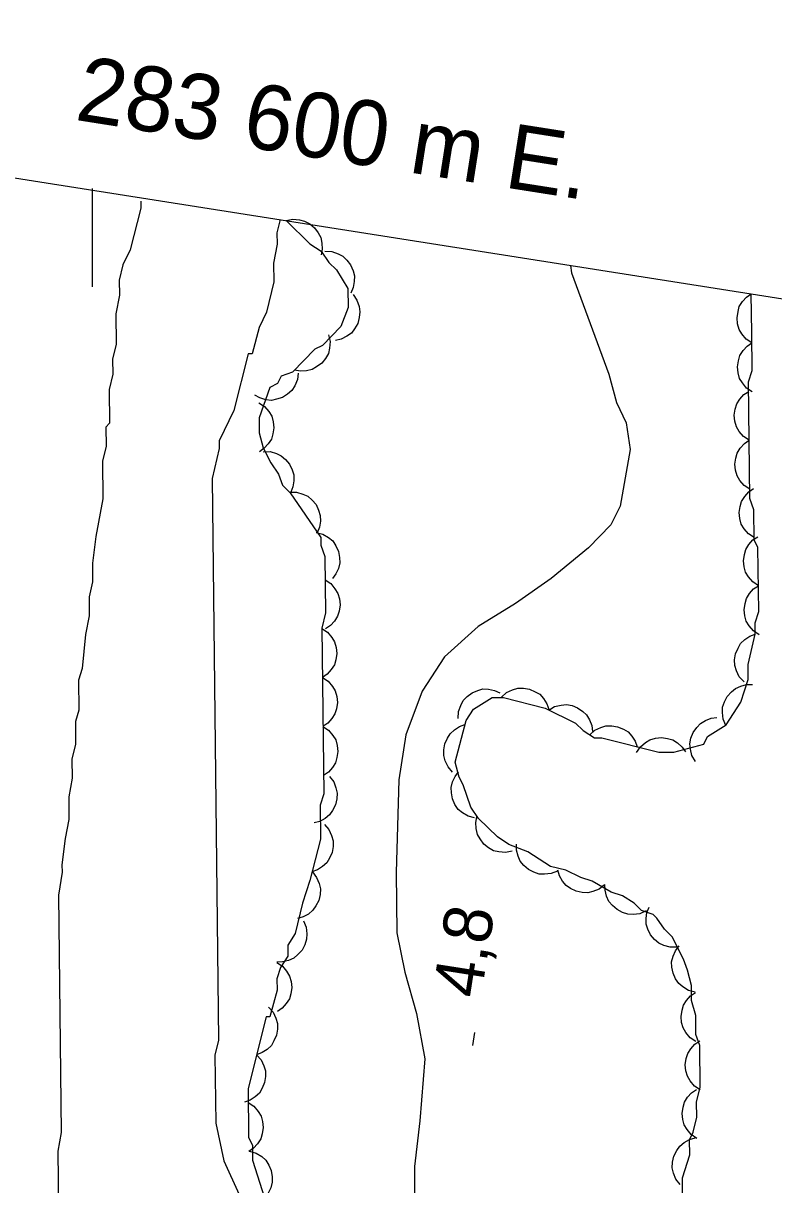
# Model space of a CAD drawing. Extents: x 282461 to 284471, y 5554090 to 5557646.
# Drawn here: x 283595.7 to 283642, y 5556938.6 to 5557010.2 of the extents above; entities that cross this region are included whole.
import ezdxf

# ---------------------------------------------------------------- set-up
doc = ezdxf.new("R2010")
doc.units = 0
for name, color, linetype in [('Niveau 1', 7, 'Continuous'), ('Niveau 22', 7, 'Continuous'), ('Niveau 3', 7, 'Continuous'), ('Niveau 44', 7, 'Continuous'), ('Niveau 60', 7, 'Continuous'), ('Niveau 61', 7, 'Continuous')]:
    doc.layers.add(name, color=color, linetype=linetype)

msp = doc.modelspace()

# ---------------------------------------------------------------- linework, layer by layer
at = {"layer": 'Niveau 1'}
for points in [[(283602.99, 5556999.25), (283602.99, 5556998.83), (283602.33, 5556996.27), (283601.87, 5556995.33), (283601.65, 5556994.4), (283601.66, 5556993.47), (283601.44, 5556992.31), (283601.46, 5556990.45), (283601.24, 5556989.52), (283601.25, 5556988.59), (283601.03, 5556987.66), (283601.06, 5556985.57), (283600.83, 5556985.33), (283600.84, 5556984.17), (283600.62, 5556983.24), (283600.65, 5556980.92), (283600.21, 5556978.59), (283600, 5556976.96), (283600.01, 5556975.8), (283599.79, 5556974.87), (283599.8, 5556973.71), (283599.58, 5556972.55), (283599.37, 5556970.45), (283599.15, 5556969.75), (283599.17, 5556967.9), (283598.95, 5556967.2), (283598.96, 5556965.8), (283598.74, 5556964.87), (283598.76, 5556963.71), (283598.54, 5556962.55), (283598.55, 5556961.15), (283598.33, 5556959.99), (283598.12, 5556958.36), (283598.13, 5556957.9), (283597.91, 5556956.5), (283598.08, 5556941.87), (283597.86, 5556940.71), (283597.92, 5556935.37)], [(283611.57, 5556998.12), (283611.37, 5556997.3), (283611.38, 5556996.61), (283611.16, 5556995.44), (283611.18, 5556994.28), (283610.73, 5556992.42), (283610.28, 5556991.48), (283609.84, 5556989.85), (283609.6, 5556989.85), (283608.71, 5556986.36), (283607.81, 5556984.49), (283607.81, 5556984.02), (283607.37, 5556982.16), (283607.77, 5556947.56), (283607.55, 5556946.63), (283607.6, 5556942.45), (283608.09, 5556940.13), (283609.04, 5556938.05)]]:
    msp.add_lwpolyline(points, dxfattribs=at)
at = {"layer": 'Niveau 22'}
msp.add_lwpolyline([(283629.47, 5556995.3), (283629.53, 5556994.84), (283631.82, 5556988.6), (283632.3, 5556986.86), (283632.9, 5556985.59), (283633.15, 5556983.96), (283632.52, 5556980.47), (283631.95, 5556979.31), (283630.57, 5556977.9), (283628.27, 5556976.01), (283626.08, 5556974.47), (283623.77, 5556973.05), (283621.7, 5556971.17), (283620.33, 5556969.06), (283619.32, 5556966.38), (283618.89, 5556963.59), (283618.72, 5556957.89), (283618.76, 5556954.18), (283619.26, 5556951.74), (283619.98, 5556949.19), (283620.48, 5556946.41), (283620.18, 5556942.58), (283619.86, 5556939.78), (283619.85, 5556930.61)], dxfattribs=at)
at = {"layer": 'Niveau 3'}
msp.add_line((283623.45, 5556947.23), (283623.57, 5556948.02), dxfattribs=at)
at = {"layer": 'Niveau 44'}
for points in [[(283611.94, 5556998.06), (283613.4, 5556996.63), (283614.1, 5556996.17), (283614.57, 5556995.48), (283615.04, 5556995.02), (283615.75, 5556993.87), (283615.76, 5556992.71), (283615.31, 5556991.54), (283614.17, 5556990.37), (283613.7, 5556990.13), (283612.33, 5556988.72), (283611.63, 5556988.48), (283611.41, 5556988.02), (283610.94, 5556987.78), (283610.27, 5556985.91), (283610.28, 5556984.98), (283610.52, 5556984.06), (283611, 5556983.13), (283611.47, 5556982.44), (283611.71, 5556981.75), (283612.18, 5556981.29), (283614.07, 5556978.53), (283614.08, 5556978.06), (283614.32, 5556977.37), (283614.36, 5556973.89), (283614.14, 5556972.95), (283614.26, 5556962.74), (283614.03, 5556962.04), (283614.06, 5556959.95), (283613.39, 5556957.39), (283612.94, 5556955.99), (283612.5, 5556954.13), (283612.04, 5556953.42), (283612.05, 5556952.73), (283611.59, 5556952.03), (283611.37, 5556951.33), (283611.38, 5556950.63), (283610.93, 5556949), (283610.7, 5556949), (283609.59, 5556944.57), (283609.62, 5556941.55), (283609.86, 5556941.09), (283609.87, 5556940.16), (283610.6, 5556937.85)], [(283611.94, 5556998.06), (283612.35, 5556998.14), (283612.76, 5556998.11), (283613.08, 5556998.03), (283613.39, 5556997.86), (283613.68, 5556997.62), (283613.91, 5556997.31), (283614.07, 5556997.02), (283614.14, 5556996.68), (283614.16, 5556996.3), (283614.1, 5556995.95)], [(283614.33, 5556996.17), (283614.75, 5556996.15), (283615.14, 5556996.02), (283615.43, 5556995.87), (283615.69, 5556995.63), (283615.91, 5556995.33), (283616.06, 5556994.97), (283616.15, 5556994.65), (283616.14, 5556994.3), (283616.06, 5556993.93), (283615.92, 5556993.6)], [(283616.06, 5556993.5), (283616.3, 5556993.15), (283616.43, 5556992.77), (283616.49, 5556992.44), (283616.45, 5556992.09), (283616.35, 5556991.73), (283616.15, 5556991.4), (283615.96, 5556991.13), (283615.67, 5556990.93), (283615.33, 5556990.76), (283614.98, 5556990.68)], [(283636.41, 5556934.9), (283636.36, 5556939.08), (283636.81, 5556940.48), (283636.8, 5556941.41), (283637.03, 5556941.88), (283637.25, 5556942.81), (283637.24, 5556943.74), (283637.46, 5556944.67), (283637.43, 5556947.22), (283637.19, 5556947.91), (283637.18, 5556949.08), (283636.93, 5556950), (283636.92, 5556950.93), (283636.68, 5556951.86), (283636.44, 5556952.55), (283635.73, 5556953.93), (283635.26, 5556954.39), (283634.78, 5556955.08), (283634.55, 5556955.31), (283633.85, 5556955.54), (283633.38, 5556956), (283632.68, 5556956.45), (283631.98, 5556956.68), (283630.81, 5556957.36), (283630.11, 5556957.58), (283629.18, 5556958.04), (283628.24, 5556958.26), (283626.84, 5556959.17), (283625.67, 5556959.62), (283624.97, 5556960.08), (283623.8, 5556961.22), (283623.32, 5556961.92), (283622.84, 5556963.3), (283622.6, 5556963.77), (283622.36, 5556964.69), (283623.03, 5556967.25), (283623.49, 5556967.96), (283624.64, 5556968.67), (283625.33, 5556968.67), (283627.9, 5556968.01), (283629.77, 5556967.1), (283630.24, 5556966.64), (283630.94, 5556966.18), (283631.4, 5556966.19), (283634.9, 5556965.3), (283635.83, 5556965.31), (283637.68, 5556965.8), (283637.91, 5556966.27), (283639.06, 5556966.98), (283639.97, 5556968.38), (283640.42, 5556969.78), (283640.41, 5556970.71), (283640.85, 5556972.57), (283640.84, 5556973.27), (283641.07, 5556973.97), (283641.02, 5556977.91), (283640.78, 5556978.38), (283640.76, 5556980.23), (283640.52, 5556980.93), (283640.44, 5556988.12), (283640.66, 5556988.82), (283640.64, 5556991.14), (283640.61, 5556993.55)], [(283640.65, 5556990.53), (283640.3, 5556990.76), (283640.03, 5556991.08), (283639.86, 5556991.36), (283639.76, 5556991.7), (283639.73, 5556992.07), (283639.79, 5556992.45), (283639.87, 5556992.77), (283640.06, 5556993.07), (283640.31, 5556993.34), (283640.61, 5556993.55)], [(283614.56, 5556991.02), (283614.65, 5556990.61), (283614.61, 5556990.2), (283614.54, 5556989.88), (283614.37, 5556989.57), (283614.13, 5556989.28), (283613.82, 5556989.05), (283613.54, 5556988.89), (283613.19, 5556988.81), (283612.82, 5556988.79), (283612.46, 5556988.85)], [(283640.67, 5556987.51), (283640.32, 5556987.74), (283640.06, 5556988.06), (283639.89, 5556988.34), (283639.79, 5556988.68), (283639.76, 5556989.05), (283639.82, 5556989.43), (283639.9, 5556989.75), (283640.1, 5556990.05), (283640.35, 5556990.32), (283640.65, 5556990.53)], [(283612.69, 5556988.67), (283612.64, 5556988.26), (283612.47, 5556987.88), (283612.3, 5556987.6), (283612.03, 5556987.36), (283611.72, 5556987.17), (283611.35, 5556987.05), (283611.03, 5556986.98), (283610.68, 5556987.02), (283610.32, 5556987.13), (283610, 5556987.3)], [(283640.48, 5556984.53), (283640.13, 5556984.76), (283639.87, 5556985.07), (283639.69, 5556985.35), (283639.6, 5556985.7), (283639.56, 5556986.07), (283639.62, 5556986.45), (283639.71, 5556986.76), (283639.9, 5556987.06), (283640.15, 5556987.34), (283640.45, 5556987.54)], [(283610.26, 5556986.84), (283610.61, 5556986.61), (283610.87, 5556986.29), (283611.05, 5556986.01), (283611.14, 5556985.67), (283611.18, 5556985.3), (283611.12, 5556984.92), (283611.03, 5556984.6), (283610.84, 5556984.31), (283610.59, 5556984.03), (283610.29, 5556983.82)], [(283640.51, 5556981.51), (283640.16, 5556981.74), (283639.9, 5556982.05), (283639.73, 5556982.33), (283639.63, 5556982.68), (283639.59, 5556983.05), (283639.65, 5556983.43), (283639.74, 5556983.74), (283639.93, 5556984.04), (283640.18, 5556984.32), (283640.48, 5556984.53)], [(283610.53, 5556983.82), (283610.95, 5556983.83), (283611.34, 5556983.71), (283611.64, 5556983.57), (283611.91, 5556983.34), (283612.15, 5556983.05), (283612.31, 5556982.7), (283612.41, 5556982.39), (283612.42, 5556982.03), (283612.36, 5556981.66), (283612.23, 5556981.33)], [(283640.78, 5556978.53), (283640.43, 5556978.76), (283640.17, 5556979.07), (283639.99, 5556979.36), (283639.9, 5556979.7), (283639.86, 5556980.07), (283639.92, 5556980.45), (283640.01, 5556980.76), (283640.2, 5556981.06), (283640.45, 5556981.34), (283640.75, 5556981.55)], [(283612.16, 5556981.33), (283612.58, 5556981.33), (283612.97, 5556981.21), (283613.27, 5556981.07), (283613.54, 5556980.84), (283613.78, 5556980.56), (283613.94, 5556980.21), (283614.04, 5556979.89), (283614.05, 5556979.54), (283613.99, 5556979.17), (283613.86, 5556978.83)], [(283613.8, 5556978.85), (283614.21, 5556978.74), (283614.56, 5556978.53), (283614.82, 5556978.32), (283615.01, 5556978.02), (283615.17, 5556977.68), (283615.23, 5556977.3), (283615.25, 5556976.98), (283615.16, 5556976.63), (283615.01, 5556976.29), (283614.8, 5556976)], [(283641.05, 5556975.56), (283640.7, 5556975.8), (283640.44, 5556976.11), (283640.26, 5556976.39), (283640.17, 5556976.73), (283640.13, 5556977.1), (283640.19, 5556977.48), (283640.27, 5556977.8), (283640.46, 5556978.1), (283640.71, 5556978.38), (283641.01, 5556978.58)], [(283614.34, 5556975.92), (283614.69, 5556975.69), (283614.95, 5556975.37), (283615.13, 5556975.09), (283615.22, 5556974.75), (283615.26, 5556974.38), (283615.2, 5556974), (283615.11, 5556973.68), (283614.92, 5556973.38), (283614.67, 5556973.11), (283614.37, 5556972.9)], [(283641.09, 5556972.54), (283640.74, 5556972.78), (283640.48, 5556973.09), (283640.3, 5556973.37), (283640.2, 5556973.71), (283640.17, 5556974.08), (283640.23, 5556974.46), (283640.31, 5556974.78), (283640.5, 5556975.08), (283640.75, 5556975.36), (283641.05, 5556975.56)], [(283614.14, 5556972.93), (283614.49, 5556972.69), (283614.75, 5556972.38), (283614.93, 5556972.1), (283615.02, 5556971.76), (283615.06, 5556971.39), (283615, 5556971), (283614.92, 5556970.69), (283614.72, 5556970.39), (283614.47, 5556970.11), (283614.18, 5556969.91)], [(283640.16, 5556969.64), (283639.87, 5556969.95), (283639.7, 5556970.32), (283639.59, 5556970.64), (283639.58, 5556970.99), (283639.64, 5556971.36), (283639.79, 5556971.71), (283639.95, 5556972), (283640.2, 5556972.24), (283640.51, 5556972.45), (283640.85, 5556972.58)], [(283614.18, 5556969.91), (283614.53, 5556969.67), (283614.79, 5556969.36), (283614.96, 5556969.08), (283615.06, 5556968.74), (283615.1, 5556968.37), (283615.04, 5556967.98), (283614.95, 5556967.67), (283614.76, 5556967.37), (283614.51, 5556967.09), (283614.21, 5556966.89)], [(283639.03, 5556966.94), (283638.87, 5556967.33), (283638.83, 5556967.74), (283638.84, 5556968.07), (283638.95, 5556968.4), (283639.12, 5556968.73), (283639.38, 5556969.02), (283639.63, 5556969.23), (283639.96, 5556969.37), (283640.32, 5556969.47), (283640.68, 5556969.47)], [(283622.55, 5556967.38), (283622.57, 5556967.8), (283622.7, 5556968.19), (283622.85, 5556968.48), (283623.1, 5556968.74), (283623.4, 5556968.96), (283623.75, 5556969.11), (283624.07, 5556969.2), (283624.42, 5556969.19), (283624.79, 5556969.11), (283625.12, 5556968.97)], [(283625.21, 5556968.7), (283625.52, 5556968.98), (283625.89, 5556969.15), (283626.21, 5556969.25), (283626.57, 5556969.25), (283626.93, 5556969.19), (283627.29, 5556969.03), (283627.57, 5556968.87), (283627.81, 5556968.61), (283628.01, 5556968.29), (283628.13, 5556967.95)], [(283628.12, 5556967.9), (283628.48, 5556968.11), (283628.88, 5556968.21), (283629.21, 5556968.24), (283629.56, 5556968.17), (283629.9, 5556968.04), (283630.22, 5556967.81), (283630.46, 5556967.6), (283630.64, 5556967.29), (283630.78, 5556966.94), (283630.83, 5556966.58)], [(283637.16, 5556964.73), (283636.95, 5556965.09), (283636.86, 5556965.49), (283636.82, 5556965.82), (283636.89, 5556966.17), (283637.03, 5556966.52), (283637.25, 5556966.83), (283637.47, 5556967.08), (283637.78, 5556967.26), (283638.13, 5556967.39), (283638.48, 5556967.44)], [(283614.21, 5556966.89), (283614.56, 5556966.65), (283614.82, 5556966.34), (283615, 5556966.06), (283615.09, 5556965.72), (283615.13, 5556965.35), (283615.07, 5556964.97), (283614.99, 5556964.65), (283614.79, 5556964.35), (283614.54, 5556964.07), (283614.25, 5556963.87)], [(283622.2, 5556964.08), (283621.92, 5556964.39), (283621.75, 5556964.77), (283621.66, 5556965.09), (283621.66, 5556965.44), (283621.72, 5556965.81), (283621.88, 5556966.16), (283622.04, 5556966.44), (283622.31, 5556966.68), (283622.62, 5556966.88), (283622.96, 5556967)], [(283630.65, 5556966.38), (283630.96, 5556966.66), (283631.33, 5556966.83), (283631.65, 5556966.93), (283632.01, 5556966.93), (283632.37, 5556966.87), (283632.73, 5556966.72), (283633.01, 5556966.55), (283633.25, 5556966.29), (283633.45, 5556965.98), (283633.58, 5556965.64)], [(283633.53, 5556965.29), (283633.77, 5556965.64), (283634.08, 5556965.9), (283634.36, 5556966.07), (283634.7, 5556966.17), (283635.07, 5556966.2), (283635.45, 5556966.14), (283635.77, 5556966.06), (283636.07, 5556965.87), (283636.35, 5556965.62), (283636.55, 5556965.32)], [(283614.61, 5556963.81), (283614.87, 5556963.48), (283615.01, 5556963.1), (283615.09, 5556962.77), (283615.07, 5556962.42), (283614.98, 5556962.06), (283614.8, 5556961.71), (283614.62, 5556961.44), (283614.34, 5556961.22), (283614.02, 5556961.04), (283613.67, 5556960.94)], [(283623.55, 5556961.25), (283623.15, 5556961.36), (283622.8, 5556961.57), (283622.54, 5556961.78), (283622.34, 5556962.08), (283622.19, 5556962.42), (283622.13, 5556962.8), (283622.11, 5556963.12), (283622.2, 5556963.47), (283622.35, 5556963.81), (283622.56, 5556964.1)], [(283614.3, 5556960.85), (283614.57, 5556960.54), (283614.74, 5556960.16), (283614.84, 5556959.85), (283614.84, 5556959.49), (283614.78, 5556959.13), (283614.62, 5556958.77), (283614.45, 5556958.49), (283614.19, 5556958.25), (283613.87, 5556958.05), (283613.53, 5556957.93)], [(283625.86, 5556959.21), (283625.45, 5556959.12), (283625.05, 5556959.16), (283624.72, 5556959.23), (283624.41, 5556959.41), (283624.13, 5556959.64), (283623.9, 5556959.96), (283623.73, 5556960.24), (283623.66, 5556960.59), (283623.64, 5556960.96), (283623.7, 5556961.32)], [(283628.67, 5556957.98), (283628.28, 5556957.82), (283627.87, 5556957.78), (283627.54, 5556957.79), (283627.2, 5556957.9), (283626.87, 5556958.07), (283626.59, 5556958.33), (283626.37, 5556958.58), (283626.23, 5556958.9), (283626.14, 5556959.27), (283626.13, 5556959.63)], [(283613.56, 5556957.92), (283613.82, 5556957.59), (283613.97, 5556957.21), (283614.05, 5556956.89), (283614.03, 5556956.53), (283613.95, 5556956.17), (283613.77, 5556955.83), (283613.59, 5556955.56), (283613.31, 5556955.33), (283612.99, 5556955.15), (283612.64, 5556955.05)], [(283631.56, 5556957.12), (283631.24, 5556956.86), (283630.85, 5556956.71), (283630.53, 5556956.63), (283630.18, 5556956.65), (283629.82, 5556956.73), (283629.47, 5556956.9), (283629.2, 5556957.08), (283628.97, 5556957.36), (283628.79, 5556957.68), (283628.68, 5556958.03)], [(283634.13, 5556955.52), (283633.74, 5556955.35), (283633.33, 5556955.31), (283633, 5556955.32), (283632.66, 5556955.43), (283632.34, 5556955.6), (283632.05, 5556955.86), (283631.83, 5556956.1), (283631.69, 5556956.43), (283631.6, 5556956.79), (283631.59, 5556957.15)], [(283636.03, 5556953.28), (283635.61, 5556953.28), (283635.22, 5556953.39), (283634.91, 5556953.53), (283634.64, 5556953.76), (283634.4, 5556954.04), (283634.24, 5556954.39), (283634.13, 5556954.7), (283634.12, 5556955.05), (283634.18, 5556955.42), (283634.31, 5556955.76)], [(283613, 5556954.9), (283613.17, 5556954.52), (283613.21, 5556954.11), (283613.2, 5556953.78), (283613.09, 5556953.44), (283612.92, 5556953.11), (283612.65, 5556952.83), (283612.41, 5556952.61), (283612.08, 5556952.47), (283611.72, 5556952.38), (283611.36, 5556952.37)], [(283637.15, 5556950.51), (283636.74, 5556950.62), (283636.39, 5556950.84), (283636.14, 5556951.05), (283635.94, 5556951.34), (283635.79, 5556951.68), (283635.72, 5556952.06), (283635.7, 5556952.39), (283635.79, 5556952.73), (283635.94, 5556953.07), (283636.16, 5556953.36)], [(283611.36, 5556952.34), (283611.71, 5556952.11), (283611.97, 5556951.8), (283612.15, 5556951.51), (283612.24, 5556951.17), (283612.28, 5556950.8), (283612.22, 5556950.42), (283612.14, 5556950.1), (283611.95, 5556949.81), (283611.7, 5556949.53), (283611.4, 5556949.32)], [(283637.19, 5556947.48), (283636.84, 5556947.71), (283636.58, 5556948.03), (283636.41, 5556948.31), (283636.31, 5556948.65), (283636.28, 5556949.02), (283636.34, 5556949.4), (283636.43, 5556949.72), (283636.62, 5556950.01), (283636.87, 5556950.29), (283637.17, 5556950.5)], [(283610.85, 5556949.59), (283611.13, 5556949.28), (283611.3, 5556948.91), (283611.4, 5556948.59), (283611.41, 5556948.24), (283611.35, 5556947.87), (283611.19, 5556947.52), (283611.03, 5556947.23), (283610.77, 5556946.99), (283610.46, 5556946.79), (283610.11, 5556946.66)], [(283637.46, 5556944.5), (283637.11, 5556944.73), (283636.85, 5556945.04), (283636.67, 5556945.33), (283636.58, 5556945.67), (283636.54, 5556946.04), (283636.6, 5556946.42), (283636.69, 5556946.74), (283636.88, 5556947.03), (283637.13, 5556947.31), (283637.43, 5556947.52)], [(283610.11, 5556946.66), (283610.4, 5556946.35), (283610.57, 5556945.98), (283610.67, 5556945.66), (283610.67, 5556945.31), (283610.61, 5556944.94), (283610.46, 5556944.59), (283610.3, 5556944.3), (283610.03, 5556944.06), (283609.72, 5556943.86), (283609.38, 5556943.74)], [(283637.26, 5556941.5), (283636.91, 5556941.74), (283636.65, 5556942.05), (283636.48, 5556942.33), (283636.38, 5556942.67), (283636.35, 5556943.04), (283636.41, 5556943.43), (283636.49, 5556943.74), (283636.68, 5556944.04), (283636.93, 5556944.32), (283637.23, 5556944.52)], [(283609.6, 5556943.71), (283609.95, 5556943.48), (283610.21, 5556943.16), (283610.39, 5556942.88), (283610.48, 5556942.54), (283610.52, 5556942.17), (283610.46, 5556941.79), (283610.37, 5556941.47), (283610.18, 5556941.17), (283609.93, 5556940.9), (283609.63, 5556940.69)], [(283636.22, 5556938.66), (283635.96, 5556938.99), (283635.82, 5556939.37), (283635.74, 5556939.69), (283635.76, 5556940.04), (283635.84, 5556940.41), (283636.02, 5556940.75), (283636.2, 5556941.02), (283636.47, 5556941.25), (283636.8, 5556941.43), (283637.15, 5556941.53)], [(283609.69, 5556940.72), (283610.1, 5556940.6), (283610.44, 5556940.38), (283610.69, 5556940.16), (283610.88, 5556939.86), (283611.02, 5556939.52), (283611.07, 5556939.13), (283611.08, 5556938.8), (283610.99, 5556938.46), (283610.83, 5556938.13), (283610.6, 5556937.84)]]:
    msp.add_lwpolyline(points, dxfattribs=at)
at = {"layer": 'Niveau 60'}
msp.add_lwpolyline([(282485.97, 5554340.04), (282921.22, 5557106.72), (284352.51, 5556881.56), (283917.27, 5554114.87), (282485.97, 5554340.04)], dxfattribs=at)
at = {"layer": 'Niveau 61'}
msp.add_lwpolyline([(283600, 5556993.97), (283600, 5557000.05)], dxfattribs=at)

# ---------------------------------------------------------------- texts
at = {"layer": 'Niveau 3'}
msp.add_text('4,8  ', height=3, rotation=81.09575, dxfattribs=at).set_placement((283623.93, 5556950.07))
at = {"layer": 'Niveau 61'}
msp.add_text('283 600 m E.', height=4.00002, rotation=351.05992, dxfattribs=at).set_placement((283598.86, 5557004.28))

doc.saveas('drawing.dxf')
